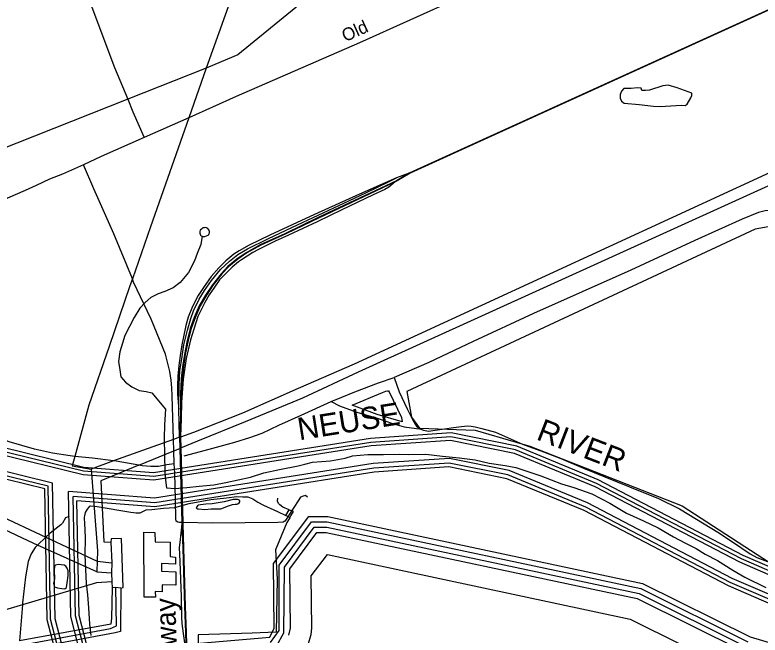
# Model space of a CAD drawing. Extents: x 2206922 to 2357709, y 510027 to 673830.
# Drawn here: x 2270812 to 2276381, y 593879 to 598510 of the extents above; entities that cross this region are included whole.
import ezdxf

# ---------------------------------------------------------------- set-up
doc = ezdxf.new("R2010")
doc.units = 0
for name, color, linetype in [('Exist Hydrographic Buffer Line', 7, 'Continuous'), ('Exist Hydrographic Lake Shore', 7, 'Continuous'), ('Exist Hydrographic Misc Water Feature', 7, 'Continuous'), ('Exist Hydrographic Pond Under 1500 Sq Ft', 7, 'Continuous'), ('Exist Hydrographic River Shore', 7, 'Continuous'), ('Exist Hydrographic River Shore Label', 7, 'Continuous'), ('Exist Railroad Mainline Label', 7, 'Continuous'), ('Exist Railroad Siding', 7, 'Continuous'), ('Exist Road Non-System Type 51', 7, 'Continuous'), ('Exist Road Secondary Type 51 Attributed', 7, 'Continuous'), ('Exist Road Secondary Type 51 Label', 7, 'Continuous'), ('Exist Utilities Electrical Transmission Line', 7, 'Continuous')]:
    doc.layers.add(name, color=color, linetype=linetype)

msp = doc.modelspace()

# ---------------------------------------------------------------- linework, layer by layer
at = {"layer": 'Exist Hydrographic Buffer Line'}
for points in [[(2271322, 595075.6), (2270668.6, 595236), (2270144.1, 595515.3)], [(2271324.1, 595102.3), (2270678.1, 595260.9), (2270156.5, 595538.6)], [(2271059.4, 594990.4), (2270616.3, 595099.2), (2270153.1, 595345.8)], [(2271092.7, 595013.2), (2270627.2, 595127.5), (2270168.4, 595371.8)], [(2280050.9, 595138.8), (2279255.6, 595078.4), (2278786.3, 594958.4), (2278425.1, 594812.1), (2277868.3, 594302.4), (2277306.3, 594109), (2276728.8, 594208.1), (2276229.9, 594423.1), (2275148.5, 594986.9), (2274545.9, 595235.4), (2274067.6, 595331.9), (2273475.5, 595291.6), (2271850.6, 595035.1), (2271322, 595075.6)], [(2280052.8, 595165.8), (2279251.2, 595104.9), (2278777.9, 594983.9), (2278410.6, 594835.1), (2277854.3, 594325.9), (2277304, 594136.6), (2276736.5, 594234), (2276241.4, 594447.3), (2275159.9, 595011.2), (2274553.8, 595261.2), (2274069.4, 595358.9), (2273472.5, 595318.3), (2271849.6, 595062.1), (2271324.1, 595102.3)], [(2280041.2, 595004.5), (2279277.3, 594946.4), (2278828, 594831.5), (2278497.3, 594697.6), (2277937.8, 594185.5), (2277317.3, 593971.9), (2276690.7, 594079.5), (2276172.7, 594302.7), (2275092.3, 594866), (2274507, 595107.4), (2274058.8, 595197.8), (2273490.5, 595159.1), (2271856, 594901.1), (2271212.2, 594950.4)], [(2280038.8, 594970.1), (2279282.9, 594912.6), (2278838.7, 594799.1), (2278515.8, 594668.3), (2277955.6, 594155.5), (2277320.2, 593936.8), (2276680.9, 594046.6), (2276158, 594271.9), (2275077.8, 594835), (2274497, 595074.6), (2274056.6, 595163.4), (2273494.3, 595125.2), (2271857.4, 594866.8), (2271248.4, 594913.4)], [(2271830.8, 592611.7), (2271784.6, 592700.5), (2271694.8, 592768.9), (2271630.7, 592914.4), (2271261.7, 593424.3), (2271184.4, 593586.3), (2271077.9, 593996.6), (2271059.4, 594990.4)], [(2271859.8, 592629.1), (2271811, 592722.7), (2271722.3, 592790.5), (2271660.2, 592931.3), (2271290.9, 593441.6), (2271216.3, 593597.9), (2271111.6, 594001.2), (2271092.7, 595013.2)], [(2271961.2, 592690.4), (2271903.7, 592800.7), (2271818.2, 592866), (2271763.3, 592990.5), (2271393, 593502.3), (2271327.9, 593638.6), (2271229.6, 594017.4), (2271212.2, 594950.4)], [(2271991.8, 592708.6), (2271931.6, 592824.2), (2271847, 592888.7), (2271794.3, 593008.3), (2271423.6, 593520.5), (2271361.4, 593650.8), (2271265.1, 594022.3), (2271248.4, 594913.4)], [(2272721, 593822.7), (2272786.6, 593913.3), (2272785.8, 594399.9), (2273028.6, 594725.2), (2273146.3, 594725.5), (2275490.4, 594227.2), (2276289.9, 593829.4)], [(2272769, 593801.3), (2272822.5, 593895.9), (2272825.8, 594386.8), (2273048.9, 594685.3), (2273142.4, 594685.5), (2275477.1, 594189.2), (2276271.9, 593793.7)], [(2272858.6, 593878.5), (2272870.5, 593930.8), (2272866, 594373.7), (2273068.8, 594645.4), (2273138.1, 594645.5), (2275463.8, 594151.1), (2276254.1, 593757.8)], [(2273002.5, 593808.8), (2273026.3, 593882.1), (2273030.6, 593930.8), (2273026.5, 594321.3), (2273148.1, 594479.8), (2275410.7, 593998.8), (2276182.9, 593614.6)]]:
    msp.add_lwpolyline(points, dxfattribs=at)
at = {"layer": 'Exist Hydrographic Lake Shore'}
msp.add_lwpolyline([(2272472.5, 592726.3), (2272460.6, 592920), (2272190.5, 593223.9), (2272193.6, 593817.5), (2272717.5, 593862.6), (2272750.5, 593930.8), (2272745.6, 594413), (2273008.5, 594765.2), (2273150.6, 594765.5), (2275503.6, 594265.3), (2276307.6, 593865.3), (2276724.7, 593742), (2277233.6, 593689.1), (2277591.6, 593708.1), (2277964.6, 593880.9), (2279148.6, 594591.5), (2279472.8, 594693.2), (2279788.7, 594722.9), (2280180.6, 594659.1)], dxfattribs=at)
at = {"layer": 'Exist Hydrographic Misc Water Feature'}
msp.add_line((2272835.8, 594770.9), (2272861.1, 594813.4), dxfattribs=at)
for points in [[(2275633.6, 597826), (2275793.1, 597835.2), (2275821.4, 597833.8), (2275837, 597844), (2275862.6, 597890), (2275870.2, 597907.9), (2275870.4, 597926.2), (2275761.9, 597964.8), (2275693.9, 597986.5), (2275654.1, 597979.9), (2275554, 597949.1), (2275526.1, 597944.8), (2275496.4, 597944.4), (2275492.1, 597962.5), (2275466, 597966.4), (2275418.1, 597959.9), (2275384, 597961.4), (2275362.1, 597959.4), (2275344.4, 597941.4), (2275334.6, 597914.9), (2275334.6, 597887.3), (2275344.9, 597867.1), (2275365.4, 597851.4), (2275477.3, 597840.2), (2275585.6, 597829.6), (2275633.6, 597826)], [(2272212.5, 596858.1), (2272216.4, 596856.3), (2272224.6, 596854.2), (2272230.5, 596854.2), (2272244.3, 596860.6), (2272256.4, 596866.5), (2272262.1, 596870.5), (2272264, 596876.7), (2272265.8, 596882.5), (2272266.2, 596892.6), (2272263.7, 596900.7), (2272261.9, 596904.6), (2272253.7, 596914.7), (2272244.1, 596920.3), (2272233.8, 596922.2), (2272225.8, 596920.1), (2272217.6, 596920.1), (2272205.7, 596909.8), (2272197.7, 596902.1), (2272193.8, 596892.1), (2272194, 596880), (2272198.3, 596865.9), (2272204.3, 596860.1), (2272212.5, 596858.1)], [(2272212.5, 596858.1), (2272200.8, 596796.2), (2272173.3, 596727.8), (2272154, 596673.8), (2272108.7, 596587.4), (2272047.4, 596512.7), (2271995.9, 596472.2), (2271932.2, 596443.7), (2271882.8, 596427.2), (2271828.6, 596398.9), (2271785.2, 596362.5), (2271745.4, 596320.2), (2271704.4, 596249.7), (2271633.6, 596115.2), (2271616.2, 596059), (2271596.5, 595994.6), (2271585.8, 595922.5), (2271596.1, 595858.9), (2271604.3, 595806.9), (2271638.5, 595767.3), (2271685.3, 595733.9), (2271741.5, 595704.3), (2271791.7, 595696.8), (2271835.6, 595687.3), (2271936.7, 595566.3), (2271929.5, 595450.1), (2271926.6, 595348.4), (2271929.5, 595220.2), (2271933, 595102.5), (2271933.8, 595056.5), (2271944.3, 594978.7)], [(2273520.1, 595525.1), (2273391.9, 595574), (2273331.7, 595595.3), (2273558.4, 595691.3), (2273584.9, 595701.5), (2273596.8, 595701.7), (2273604.4, 595701.8), (2273608.5, 595695.9), (2273700.5, 595502.8), (2273706.7, 595471), (2273520.1, 595525.1)], [(2271944.3, 594978.7), (2272008.3, 594973.1), (2272096.2, 594980.2), (2272190.1, 594990.7), (2272299.6, 594999.8), (2272389.4, 595018.7), (2272573.4, 595058.3), (2272672.8, 595091.5), (2272788.9, 595114.6), (2272928.1, 595141.9), (2272980, 595154.4), (2273035.8, 595170.7), (2273169.5, 595180.1), (2273279.2, 595200.9), (2273335.1, 595217.7), (2273449.4, 595226.8), (2273567.3, 595227.7), (2273686.6, 595230.8), (2273750.8, 595227.6), (2273882.6, 595228.8), (2274006.7, 595215.8), (2274132.6, 595203.3), (2274251.3, 595188.3), (2274357.1, 595163.4), (2274475.6, 595144.3), (2274555.4, 595131.1), (2274743.6, 595067), (2274896.2, 595008.3), (2274988.7, 594981.4), (2275125, 594934.5), (2275257.7, 594863.8), (2275382.2, 594789.1), (2275508.7, 594732.3), (2275619.4, 594679.6), (2275733.6, 594612.5), (2275823.9, 594565.6), (2275902.4, 594526.2), (2275970.9, 594483.1), (2276063.4, 594435.9), (2276177.8, 594363), (2276268.2, 594311.7), (2276424.9, 594233.4)], [(2271356.2, 594821.2), (2271363.8, 594831), (2271371.8, 594841.1), (2271377.5, 594843.1), (2271427.5, 594839.6), (2271677.9, 594796.2), (2271718.1, 594792.6), (2271748, 594792.9), (2271793.8, 594815.2), (2271835.8, 594817.9), (2271923.6, 594826.5), (2272007.6, 594831.3), (2272113.2, 594860.4), (2272276.9, 594891.7), (2272392.5, 594904.6), (2272470.6, 594913.6), (2272514.5, 594911.8), (2272552.5, 594910.2), (2272590.6, 594896.7)], [(2272351.3, 594822.5), (2272409.1, 594843), (2272438.9, 594853.5), (2272457.1, 594855.6), (2272471.1, 594857.6), (2272479.1, 594859.6), (2272488.9, 594865.8), (2272492.8, 594873.7), (2272492.8, 594883.9), (2272482.7, 594889.9), (2272474.5, 594891.5), (2272442.8, 594891.4), (2272376.9, 594874.5), (2272286.9, 594859.7), (2272238.9, 594857.3), (2272199.2, 594851.1), (2272185.2, 594849.1), (2272175.4, 594842.9), (2272167.4, 594828.7), (2272173.7, 594822.9), (2272183.6, 594821), (2272231.6, 594817.4), (2272279.3, 594822), (2272325.7, 594822.3), (2272341.5, 594822.3), (2272351.3, 594822.5)], [(2272590.6, 594896.7), (2272626.7, 594871), (2272669.1, 594849.6), (2272773.5, 594802.7), (2272835.8, 594770.9)], [(2272861.1, 594813.4), (2272813.3, 594834.8), (2272791.1, 594850.7), (2272781.1, 594860.7), (2272774.5, 594878.3), (2272776.6, 594900.3)], [(2271356.2, 594821.2), (2271351.9, 594819), (2271343.9, 594806.8), (2271338.1, 594795.1), (2271334, 594780.7), (2271332.6, 594768.8), (2271330.3, 594759), (2271328.9, 594747), (2271331.2, 594717.1), (2271337.9, 594605), (2271335.5, 594475.2), (2271345.1, 594265.2), (2271354.3, 594179.5), (2271360.9, 594081.6), (2271368.3, 593959.7), (2271378.9, 593875.7)], [(2272835.8, 594770.9), (2272855.7, 594763.5), (2272866, 594753.4)], [(2272893.1, 594801.7), (2272865.4, 594811.5), (2272861.1, 594813.4)], [(2272866, 594753.4), (2272875.4, 594769.5), (2272893.1, 594801.7)], [(2272866, 594753.4), (2272844, 594719), (2272760.4, 594514.7), (2272772.1, 594296.8), (2272765.7, 593901.1), (2272585.9, 593893.3), (2272182.3, 593881.5), (2272176.6, 593617.6), (2272174.1, 593255.8), (2272317.5, 593123.1), (2272467, 592956.6), (2272467.2, 592924.6), (2272472.1, 592844.7), (2272473.3, 592720.9)], [(2271201.4, 594269.8), (2271208.8, 594323.9), (2271210.6, 594358.1), (2271202.4, 594378), (2271192.3, 594393.7), (2271180, 594401.6), (2271136, 594407.1), (2271116.1, 594401.1), (2271108.1, 594393), (2271106.4, 594360.8), (2271107.3, 594299.1), (2271101.1, 594265.1), (2271105.4, 594245), (2271107.5, 594239), (2271130, 594231.1), (2271163.8, 594225.7), (2271185.8, 594224), (2271197.5, 594234), (2271201.4, 594269.8)]]:
    msp.add_lwpolyline(points, dxfattribs=at)
at = {"layer": 'Exist Hydrographic Pond Under 1500 Sq Ft'}
msp.add_lwpolyline([(2277070.6, 594204), (2277552.7, 594351.7), (2277593.7, 594377.1), (2277566.6, 594590.8), (2276469.6, 596931.7), (2276345.7, 596911.2), (2273741.6, 595698.1), (2273776.6, 595507.2), (2273835.7, 595424), (2274252.5, 595409), (2274661.6, 595289.2), (2275798.6, 594843.1), (2276636.7, 594301.3), (2276936.7, 594210), (2277070.6, 594204)], dxfattribs=at)
at = {"layer": 'Exist Hydrographic River Shore'}
for points in [[(2271326.3, 595131.6), (2270688.5, 595288.2), (2270170.1, 595564.2)], [(2280055, 595195.4), (2279246.4, 595134), (2278768.7, 595011.9), (2278394.6, 594860.4), (2277839, 594351.7), (2277301.6, 594166.8), (2276744.9, 594262.4), (2276254.1, 594473.9), (2275172.3, 595037.8), (2274562.3, 595289.4), (2274071.4, 595388.5), (2273469.2, 595347.5), (2271848.4, 595091.7), (2271326.3, 595131.6)], [(2271035.8, 594971), (2270607.5, 595076.2), (2270146.6, 595321.6)], [(2280036.7, 594940.8), (2279287.6, 594883.9), (2278847.8, 594771.5), (2278531.6, 594643.4), (2277970.8, 594130.1), (2277322.6, 593907), (2276672.6, 594018.6), (2276145.6, 594245.7), (2275065.6, 594808.7), (2274488.6, 595046.7), (2274054.7, 595134.2), (2273497.5, 595096.4), (2271858.6, 594837.6), (2271275.6, 594882.2)], [(2271803.5, 592612.5), (2271765.8, 592684.7), (2271675.5, 592753.7), (2271609.9, 592902.5), (2271241.1, 593412.1), (2271161.9, 593578.1), (2271054.1, 593993.3), (2271035.8, 594971)], [(2272014.6, 592722.4), (2271952.5, 592841.7), (2271868.6, 592905.7), (2271817.6, 593021.6), (2271446.6, 593534.1), (2271386.5, 593660), (2271291.6, 594025.9), (2271275.6, 594882.2)]]:
    msp.add_lwpolyline(points, dxfattribs=at)
at = {"layer": 'Exist Railroad Siding'}
for p, q in [((2273759, 597328.3), (2273663.4, 597293.4)), ((2273759, 597328.3), (2273663.5, 597271.4)), ((2273663.5, 597271.4), (2273652.9, 597262.8)), ((2272042.4, 595363.1), (2272036.5, 595566.9)), ((2272049.1, 595495.1), (2272042.4, 595363.1))]:
    msp.add_line(p, q, dxfattribs=at)
for points in [[(2277967.2, 599240.3), (2273765.5, 597327.8), (2273670, 597270.9), (2273652.9, 597262.8)], [(2277960.6, 599240.8), (2273759, 597328.3)], [(2273663.4, 597293.4), (2273388.6, 597170.9), (2273050.2, 597019.8), (2272717.8, 596864.8), (2272562.7, 596789.4), (2272489.1, 596748.7), (2272449.3, 596724.3), (2272387.9, 596673.8), (2272336.4, 596621.2), (2272278.9, 596556.8), (2272225.6, 596482.3), (2272182.5, 596413.8), (2272139.2, 596333.5), (2272108, 596253.2), (2272090.6, 596191.2), (2272059.9, 596046.9), (2272046.6, 595967), (2272037.3, 595892.8), (2272030.1, 595812.8), (2272026.9, 595740.8), (2272027.5, 595674.9), (2272029.6, 595650.8), (2272034.3, 595586.9), (2272036.5, 595566.9)], [(2272036.5, 595566.9), (2272038.8, 595749), (2272045.7, 595853), (2272058.9, 595942.9), (2272073.9, 596047.2), (2272100.8, 596155.2), (2272126, 596243.4), (2272147.6, 596299.6), (2272188.7, 596387.9), (2272228, 596452.3), (2272281.3, 596526.8), (2272348.4, 596609.4), (2272415.8, 596670), (2272477.4, 596720.5), (2272550.8, 596763.2), (2272702.1, 596838.5), (2272887.2, 596924.3), (2273271.3, 597103.9), (2273434.6, 597181.3), (2273609.6, 597264.9), (2273663.4, 597293.4)], [(2273663.5, 597271.4), (2273078.3, 596996), (2272829.8, 596875.7), (2272644.6, 596792.1), (2272539.2, 596733.1), (2272471.7, 596686.5), (2272404.2, 596631.9), (2272352.7, 596577.5), (2272287.7, 596494.9), (2272236.3, 596418.3), (2272189.1, 596337.9), (2272151.9, 596249.7), (2272122.7, 596169.5), (2272099.5, 596079.2), (2272078.6, 595975.1), (2272065.5, 595883), (2272054.3, 595793.1), (2272049.3, 595683), (2272049.1, 595495.1)], [(2273652.9, 597262.8), (2273606, 597224.8), (2273576.2, 597206.6), (2273488.6, 597165.8), (2273255.8, 597053.6), (2273070.7, 596966), (2272857.8, 596866), (2272758.3, 596821.2), (2272696.5, 596790.5), (2272632.9, 596758), (2272589.2, 596735.7), (2272505.8, 596680.8), (2272483.9, 596666.6), (2272436.3, 596626.2), (2272341.2, 596531.4), (2272299.7, 596469), (2272264.4, 596420.8), (2272230.8, 596362.5), (2272179.9, 596257.9), (2272148.8, 596163.8), (2272123.6, 596083.6), (2272092.8, 595945.2), (2272070.4, 595789.1), (2272055.8, 595618.4)], [(2273652.9, 597262.8), (2273084.8, 596995.5), (2272836.3, 596875.2), (2272651.1, 596791.6), (2272545.7, 596732.6), (2272478.2, 596686), (2272410.7, 596631.4), (2272359.2, 596577), (2272294.2, 596494.4), (2272242.8, 596417.8), (2272195.6, 596337.4), (2272158.4, 596249.2), (2272129.2, 596169), (2272106, 596078.7), (2272085.1, 595974.6), (2272072, 595882.5), (2272060.8, 595792.6), (2272055.8, 595682.5), (2272055.8, 595618.4)], [(2272055.8, 595618.4), (2272055.6, 595494.6), (2272048.9, 595362.6), (2272049.1, 595358.1), (2272051.3, 595276.1), (2272066.8, 594719.6), (2272067, 594709.2), (2272072.7, 594527.4), (2272084.9, 594091.7), (2272092.5, 593897.8), (2272098.1, 593729.9), (2272099.7, 593574), (2272101.9, 593528.1)], [(2272055.8, 595618.4), (2272052.3, 595577.2), (2272049.1, 595495.1)], [(2272042.4, 595363.1), (2272042.6, 595355.8), (2272044.8, 595273.4), (2272060.2, 594719.6), (2272060.5, 594709.7)], [(2272060.5, 594709.7), (2272043.7, 594571.5), (2272040.1, 594533.6), (2272045.2, 594427.7), (2272053.6, 594163.9), (2272057, 594014), (2272059.4, 593966), (2272070.3, 593890.2), (2272091.6, 593730.4)], [(2272060.5, 594709.7), (2272066.2, 594527.9), (2272078.4, 594092.2), (2272086, 593898.3), (2272091.6, 593730.4)]]:
    msp.add_lwpolyline(points, dxfattribs=at)
at = {"layer": 'Exist Road Non-System Type 51'}
for p, q in [((2271999.5, 595254.7), (2271997, 595339.8)), ((2272002.4, 595156.9), (2271999.5, 595254.7)), ((2271043.6, 594610), (2270981.4, 594551.2)), ((2270867.7, 594105.6), (2270846.8, 593836.4))]:
    msp.add_line(p, q, dxfattribs=at)
for points in [[(2271689.8, 596538.3), (2271552.5, 596874.6), (2271403, 597211.2), (2271324.8, 597391.2)], [(2277564.5, 594796.9), (2277510.4, 594924.8), (2277417.1, 595141.1), (2277242.6, 595529.5), (2277065.7, 595905.7), (2276903.5, 596267.1), (2276758.6, 596601.4), (2276621, 596891.5), (2276579.2, 596975.1), (2276544.8, 597016.9), (2276525.1, 597029.2), (2276488.3, 597043.9), (2276449, 597048.9), (2276419.5, 597046.4), (2276370.3, 597034.1), (2276247.5, 596984.9), (2275893.7, 596825.1), (2275414.5, 596603.9), (2274687.2, 596279.4), (2274237.6, 596070.4), (2273904.6, 595915.5), (2273645.4, 595802.4)], [(2271997, 595339.8), (2271987.5, 595664.5), (2271985, 595726.5), (2271980.5, 595782.4), (2271969.9, 595848.2), (2271936.7, 595977.8), (2271830.6, 596238.8), (2271699.4, 596514.8), (2271689.8, 596538.3)], [(2273174.9, 595623), (2273254.7, 595654.9), (2273353, 595694.3), (2273529.9, 595763.1), (2273645.4, 595802.4)], [(2273645.4, 595802.4), (2273684.7, 595694.3), (2273743.7, 595568.9), (2273785.5, 595482.8), (2273802.7, 595453.3), (2273812.5, 595438.6), (2273824.8, 595428.7), (2273839.5, 595418.9)], [(2272076.6, 595217.3), (2272162.6, 595239.4), (2272290.3, 595273.9), (2272455, 595320.6), (2272568, 595355), (2272658.9, 595386.9), (2272784.2, 595445.9), (2272951.3, 595522.2), (2273174.9, 595623)], [(2273174.9, 595623), (2273238.8, 595591), (2273366.5, 595544.3), (2273518.9, 595497.6), (2273634.4, 595458.2), (2273720.4, 595433.7), (2273812.5, 595421.4), (2273839.5, 595418.9)], [(2271258.7, 595213.7), (2271224.1, 595217.5), (2271094, 595238.4), (2270957.8, 595266.9), (2270769.5, 595323.1), (2270558.8, 595405.2), (2270418.3, 595455.8), (2270326.2, 595478.9)], [(2273839.5, 595418.9), (2273866.6, 595409.1), (2273903.4, 595401.7), (2273952.6, 595409.1), (2274021.4, 595418.9), (2274090.1, 595428.7), (2274149.1, 595436.1), (2274193.3, 595441), (2274222.8, 595438.6), (2274252.3, 595433.7), (2274301.5, 595421.4), (2274404.7, 595394.3), (2274606.1, 595305.8), (2274763.4, 595246.8), (2274891.2, 595197.6), (2275060.7, 595126.3), (2275220.4, 595060), (2275404.7, 594986.2), (2275620.9, 594897.7), (2275778.2, 594821.5), (2275905.9, 594745.3), (2276065.7, 594646.9), (2276176.2, 594575.7), (2276306.4, 594484.7), (2276358, 594457.6), (2276476, 594413.4)], [(2271548.3, 595179.3), (2271392.3, 595199.1), (2271258.7, 595213.7)], [(2271738.1, 595146.9), (2271568.4, 595176.8), (2271548.3, 595179.3)], [(2272002.4, 595156.9), (2271946.5, 595150.3), (2271884.5, 595137.8), (2271826.7, 595137.3), (2271762.6, 595142.6), (2271738.1, 595146.9)], [(2272060.2, 594719.6), (2272042.5, 594719.5), (2272030.3, 594721.3), (2272018.3, 594729.2), (2272014.1, 594747.3), (2272012.8, 594891), (2272007, 595086.9), (2272002.4, 595156.9)], [(2272998.2, 594908.4), (2272984, 594920.3), (2272966.1, 594916.1), (2272946.2, 594907.9), (2272928.5, 594881.6), (2272865.3, 594783.1), (2272839.8, 594740.9), (2272829.8, 594728.9), (2272815.9, 594722.8), (2272778, 594720.3), (2272288.3, 594713.7), (2272066.8, 594719.6)], [(2271216.4, 594765.7), (2271190.6, 594755.4), (2271167, 594715.3), (2271155.1, 594701.1), (2271075.7, 594640.4), (2271043.6, 594610)], [(2272066.8, 594719.6), (2272066.3, 594719.6), (2272060.2, 594719.6)], [(2270981.4, 594551.2), (2270962.7, 594533.5), (2270933.2, 594485.1), (2270909.8, 594429), (2270890.9, 594314.8), (2270868.8, 594118.8), (2270867.7, 594105.6)]]:
    msp.add_lwpolyline(points, dxfattribs=at)
at = {"layer": 'Exist Road Secondary Type 51 Attributed'}
for points in [[(2275960.5, 599437.6), (2275523.1, 599244.9), (2275283.8, 599141.6), (2274516.6, 598810.6), (2273387.9, 598300.3), (2272465.2, 597900.8), (2272111.2, 597742.7), (2271778.3, 597594.1)], [(2271321.5, 598744.4), (2271431.4, 598448.3), (2271557, 598116.2), (2271654.9, 597880), (2271693.8, 597786.3), (2271778.3, 597594.1)], [(2271778.3, 597594.1), (2271456.8, 597452), (2271324.8, 597391.2), (2271166.8, 597321.8), (2271070.6, 597282.5), (2270970.9, 597236.6), (2270888.7, 597199.2), (2270755.6, 597142.3), (2270633.1, 597064.6), (2270558.3, 597007.7), (2270474.6, 596940.4), (2270413.3, 596883.6), (2270320, 596772.2), (2270213, 596669.4), (2270142.1, 596608.7)]]:
    msp.add_lwpolyline(points, dxfattribs=at)
at = {"layer": 'Exist Utilities Electrical Transmission Line'}
for p, q in [((2273329.1, 601155.3), (2272240.3, 598111.7)), ((2272240.3, 598111.7), (2271654.9, 597880)), ((2272240.3, 598111.7), (2272111.2, 597742.7)), ((2271654.9, 597880), (2268629.9, 596682.3)), ((2269157.4, 595485.3), (2271043.6, 594610)), ((2272042.6, 595355.8), (2271997, 595339.8)), ((2272049.1, 595358.1), (2272042.6, 595355.8)), ((2271999.5, 595254.7), (2272044.8, 595273.4)), ((2272044.8, 595273.4), (2272051.3, 595276.1)), ((2271738.1, 595146.9), (2271999.5, 595254.7)), ((2271548.3, 595179.3), (2271383.1, 595119.1)), ((2271043.6, 594610), (2271427.5, 594431.9)), ((2271424.3, 594351.8), (2270981.4, 594551.2)), ((2271530.1, 594572.8), (2271535.6, 594418.9)), ((2271427.5, 594431.9), (2271424.3, 594351.8)), ((2271427.5, 594431.9), (2271535.6, 594418.9)), ((2271535.6, 594418.9), (2271534.3, 594345)), ((2271424.3, 594351.8), (2271534.3, 594345)), ((2271534.3, 594345), (2271536.9, 594276.9)), ((2271536.9, 594276.9), (2271539.2, 594231.1)), ((2271565.2, 594233.2), (2271539.2, 594231.1)), ((2271603.3, 594229.6), (2271565.2, 594233.2))]:
    msp.add_line(p, q, dxfattribs=at)
for points in [[(2275238.4, 599783.5), (2273752.9, 599241.1), (2273711.2, 599218.8), (2272477.3, 598211.8), (2272401.6, 598179.2), (2272240.3, 598111.7)], [(2280429.1, 599386.5), (2279945.4, 599033.6), (2279554.2, 598762), (2276202.5, 597215.3), (2273346.6, 595901.2), (2272928.5, 595719.3), (2272512.5, 595535.4), (2272145.9, 595392.1), (2272049.1, 595358.1)], [(2272051.3, 595276.1), (2272178.6, 595328.5), (2272535, 595473.8), (2272963.1, 595651.7), (2273381.1, 595845.5), (2276661.1, 597333.5), (2279596.8, 598700.4), (2280516.9, 599374.7)], [(2272111.2, 597742.7), (2271825.8, 596926.3), (2271689.8, 596538.3)], [(2271689.8, 596538.3), (2271671.9, 596487), (2271516.4, 596033.9), (2271364.6, 595596.8), (2271258.7, 595213.7)], [(2270981.4, 594551.2), (2270954.5, 594563.3), (2269050.1, 595459.2)], [(2270867.7, 594105.6), (2270191.1, 593904.6), (2270147.3, 593894.1), (2270113, 593927.8), (2268795, 595403.6)], [(2271997, 595339.8), (2271765.6, 595258.5), (2271548.3, 595179.3)], [(2271258.7, 595213.7), (2271238.8, 595141.7), (2271383.1, 595119.1)], [(2271383.1, 595119.1), (2271428.6, 594507.8), (2271427.5, 594431.9)], [(2271738.1, 595146.9), (2271453.8, 595029.7), (2271476.2, 594574.2), (2271530.1, 594572.8)], [(2271603.3, 594229.6), (2271621.2, 594233.8), (2271609.8, 594599.5), (2271531.8, 594598.7), (2271530.1, 594572.8)], [(2271861.7, 594162.2), (2271777.7, 594163.3), (2271775.1, 594646.9), (2271857.3, 594645.7), (2271859.9, 594575.9), (2271971.8, 594573), (2271972.8, 594465), (2272012.9, 594461.4), (2272011.4, 594409.4), (2271907.3, 594412.3), (2271908, 594356.4), (2272013.8, 594351.4), (2272014.8, 594251.4), (2271912.9, 594254.5), (2271911.3, 594202.5), (2271861.3, 594204), (2271861.7, 594162.2)], [(2271536.9, 594276.9), (2271421, 594269.9), (2270867.7, 594105.6)], [(2271603.3, 594229.6), (2271602.3, 593905.7), (2271562.4, 593895.3), (2270841, 593762.5)], [(2270844, 593801.5), (2271526.1, 593929.1), (2271570, 593947.4), (2271565.2, 594233.2)], [(2271539.2, 594231.1), (2271533.4, 594005.1), (2271529.9, 593961), (2270846.8, 593836.4)]]:
    msp.add_lwpolyline(points, dxfattribs=at)

# ---------------------------------------------------------------- texts
at = {"layer": 'Exist Hydrographic River Shore Label'}
for s, rotation, p in [('NEUSE', 8.9705, (2272937.8, 595333.2)), ('RIVER', 338.7593, (2274701.2, 595342.7))]:
    msp.add_text(s, height=167.32, rotation=rotation, dxfattribs=at).set_placement(p)
at = {"layer": 'Exist Railroad Mainline Label'}
msp.add_text('Railway', height=150, rotation=91.8891, dxfattribs=at).set_placement((2272032.8, 593455.7))
at = {"layer": 'Exist Road Secondary Type 51 Label'}
msp.add_text('Old', height=95, rotation=24.3284, dxfattribs=at).set_placement((2273281.4, 598306.2))

doc.saveas('drawing.dxf')
